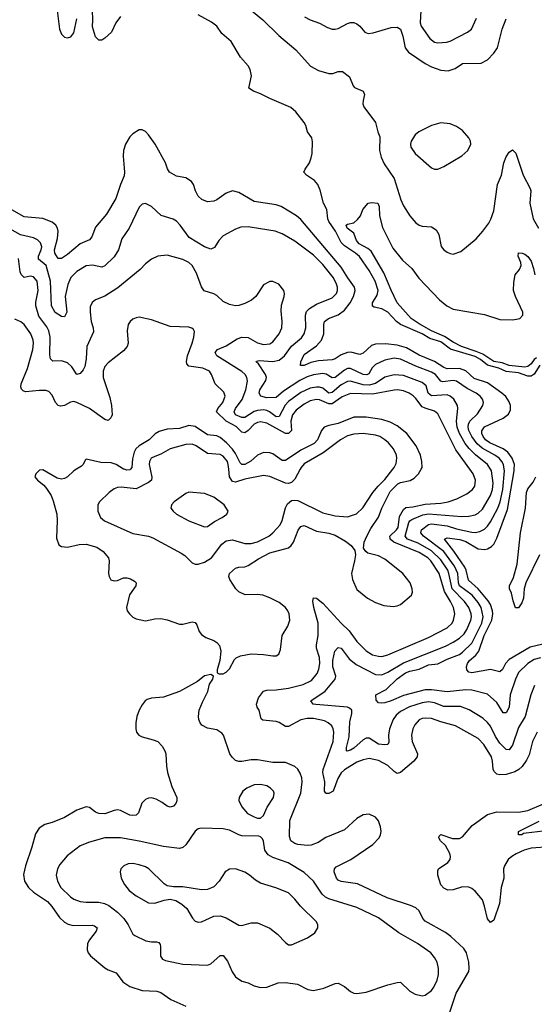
# Model space of a CAD drawing. Header units: inches. Extents: x 1834610 to 2027685, y 642842 to 774116.
# Tile 365 of 632: x 1961362 to 1964671, y 706559 to 712891. Entities that reach past the tile are written whole.
import ezdxf

# ---------------------------------------------------------------- set-up
doc = ezdxf.new("R2010")
doc.units = ezdxf.units.IN
doc.header["$MEASUREMENT"] = 0
doc.layers.add('B9760', color=7, linetype='Continuous')
doc.layers.add('B9761', color=7, linetype='Continuous')

msp = doc.modelspace()

# ---------------------------------------------------------------- linework, layer by layer
at = {"layer": 'B9760', "color": 5}
for points, elevation in [([(1961727.8, 710000), (1961710, 709988.9), (1961670, 709950.8), (1961650, 709939.8), (1961630, 709936.8), (1961602.4, 709942.4), (1961510, 709996), (1961490, 709994), (1961466, 709970), (1961458.8, 709950), (1961476, 709930), (1961517.3, 709897.3), (1961535.1, 709875.1), (1961564.2, 709830), (1961576.7, 709796.7), (1961600.9, 709710), (1961603.1, 709670), (1961597.6, 709557.6), (1961613, 709513), (1961630, 709502), (1961670, 709499.5), (1961744.9, 709515.1), (1961790, 709517.2), (1961858.2, 709498.2), (1961897.6, 709470), (1961932, 709430), (1961937, 709410), (1961933, 709330), (1961936.3, 709310), (1961948.5, 709288.5), (1961970, 709282), (1961990, 709284.9), (1962030, 709300.5), (1962050, 709300.5), (1962074.2, 709294.2), (1962100.5, 709280.5), (1962110.8, 709270), (1962107.7, 709250), (1962068.4, 709191.6), (1962049.1, 709110), (1962053.4, 709090), (1962067.4, 709070), (1962090, 709048.9), (1962110, 709037.4), (1962170, 709024), (1962230, 709037.3), (1962270, 709039.7), (1962310, 709032.2), (1962390, 709003.6), (1962410, 709002.7), (1962470, 709018), (1962490, 709014.8), (1962499.9, 708999.9), (1962516, 708956), (1962530, 708938), (1962558.3, 708918.3), (1962610, 708899.3), (1962630, 708885.5), (1962646, 708866), (1962654.4, 708830), (1962648.5, 708770), (1962630.8, 708710.8), (1962631, 708691), (1962645.2, 708685.2), (1962670, 708685.3), (1962690, 708694.4), (1962710, 708717.1), (1962742.9, 708777.1), (1962752.9, 708787.1), (1962780.6, 708799.4), (1962850, 708811.8), (1962930, 708809.5), (1962990, 708800.2), (1963010, 708800.8), (1963027.3, 708810), (1963039.3, 708840.7), (1963050.6, 708930), (1963086.3, 708990), (1963098.4, 709030), (1963095, 709070), (1963086, 709090), (1963070, 709111.4), (1963030, 709142.3), (1962970, 709173.5), (1962924.5, 709190), (1962890, 709195), (1962812.7, 709192.7), (1962771, 709211), (1962751.6, 709231.6), (1962713.6, 709290), (1962706.2, 709310), (1962710.9, 709330), (1962750, 709364.7), (1962770, 709370.2), (1962810, 709372), (1962830, 709380.6), (1962896.4, 709423.6), (1962970, 709461.6), (1963090, 709495.5), (1963108.2, 709510), (1963122.3, 709530), (1963152.7, 709607.3), (1963170, 709632.4), (1963190, 709638.9), (1963270, 709601.6), (1963350, 709588.4), (1963390, 709576), (1963457.5, 709537.5), (1963494.3, 709510), (1963516.5, 709476.5), (1963520.3, 709450), (1963515.2, 709410), (1963495.5, 709330), (1963502.8, 709290), (1963530, 709225.7), (1963597.6, 709170), (1963650, 709143.6), (1963703.7, 709123.7), (1963762.4, 709117.6), (1963790, 709120.8), (1963810, 709129.1), (1963880.4, 709190), (1963887.2, 709210), (1963886.4, 709230), (1963873.5, 709270), (1963826.2, 709330), (1963710, 709421.6), (1963670, 709442.3), (1963601.1, 709461.1), (1963586.9, 709470), (1963573.1, 709493.1), (1963577.5, 709530), (1963594.9, 709570), (1963620.7, 709619.3), (1963670, 709692.3), (1963691.1, 709750), (1963743.2, 709856.8), (1963794.1, 709905.9), (1963810, 709913.7), (1963871.9, 709928.1), (1963897.5, 709942.5), (1963927, 709970), (1963944.1, 710000)], 420), ([(1962200.3, 710000), (1962212.1, 709947.9), (1962209.3, 709930), (1962190, 709913.7), (1962110, 709874.5), (1962015.1, 709884.9), (1961990, 709881.4), (1961970, 709873.1), (1961937.4, 709850), (1961875.6, 709790), (1961864.9, 709770), (1961864.4, 709730), (1961880.9, 709690), (1961907.6, 709667.6), (1962090, 709586.5), (1962190, 709570.2), (1962218.7, 709558.7), (1962400.8, 709460.8), (1962424.1, 709444.1), (1962470, 709397.6), (1962490, 709390.3), (1962510, 709390.3), (1962550, 709403.1), (1962594.7, 709430), (1962662.4, 709517.6), (1962690, 709539.8), (1962730, 709545.1), (1962810, 709521.9), (1962850, 709522.7), (1962890, 709534), (1962964.4, 709570), (1962990, 709590.2), (1963037.7, 709642.3), (1963050.4, 709669.6), (1963070, 709752.2), (1963083.5, 709776.5), (1963110, 709798.5), (1963130, 709801.8), (1963150, 709798.6), (1963310, 709720.5), (1963390, 709701.2), (1963470, 709693.7), (1963527.1, 709712.8), (1963568.3, 709751.7), (1963633.3, 709850), (1963666, 709890), (1963710, 709933.2), (1963761.1, 710000)], 440), ([(1962073.8, 710000), (1962070, 709995.9), (1962050, 709994.6), (1962033, 710000)], 420), ([(1963165.4, 710000), (1963130, 709935.4), (1963110, 709915.4), (1963090, 709908.3), (1963070, 709910.9), (1962970, 709952.7), (1962930, 709959.8), (1962810, 709936.2), (1962750, 709917.2), (1962730, 709921.1), (1962710.3, 709950.3), (1962706, 710000)], 440), ([(1964688.7, 708310), (1964659.1, 708250), (1964637.3, 708162.7), (1964621.7, 708130), (1964592.5, 708087.5), (1964571.7, 708068.3), (1964545.7, 708054.3), (1964490, 708037.7), (1964450, 708034), (1964430, 708039.9), (1964414.1, 708054.1), (1964406.6, 708070), (1964402.9, 708122.9), (1964395.4, 708150), (1964345.7, 708230), (1964310, 708269), (1964165.1, 708350), (1964070, 708374.7), (1964010, 708396.5), (1963970, 708400.2), (1963950, 708396.5), (1963930, 708387.6), (1963903.5, 708356.5), (1963890.2, 708330), (1963881.5, 708290), (1963886.2, 708250), (1963920.2, 708170), (1963917.2, 708150), (1963896.4, 708123.6), (1963810.3, 708050), (1963790, 708044.2), (1963770, 708055.5), (1963730, 708094.5), (1963670, 708126.5), (1963610, 708139.2), (1963570, 708131.9), (1963530, 708116.1), (1963450, 708067.8), (1963430, 708046.9), (1963408.1, 708011.9), (1963377.6, 707930), (1963350, 707914.8), (1963335, 707915.1), (1963330, 707916), (1963322.3, 707930), (1963323.7, 707990), (1963310.9, 708050), (1963312.2, 708070), (1963376.6, 708250), (1963381.1, 708310), (1963378.1, 708330), (1963368.9, 708350), (1963345.1, 708370), (1963321.4, 708381.4), (1963250, 708396.3), (1963210, 708396.1), (1963170, 708388.8), (1963090, 708345), (1963070, 708346), (1963031.3, 708371.3), (1963010, 708378), (1962925.7, 708385.7), (1962914.2, 708394.2), (1962902.7, 708450), (1962889.8, 708470), (1962884.8, 708490), (1962897.3, 708530), (1962930, 708573.7), (1962950, 708579.1), (1963010, 708581.2), (1963090, 708591.4), (1963185.3, 708614.7), (1963238, 708642), (1963274.2, 708685.8), (1963285.6, 708714.4), (1963291.4, 708750), (1963289.5, 708790), (1963270.9, 708850), (1963269.9, 708869.9), (1963281.2, 708930), (1963281.8, 709010), (1963253.4, 709110), (1963247.5, 709152.5), (1963250, 709172), (1963270, 709170.4), (1963310, 709139.3), (1963429.1, 709009.1), (1963481.1, 708961.1), (1963530, 708892.7), (1963590, 708832.3), (1963630, 708807.2), (1963670, 708796.8), (1963690, 708795.1), (1963730, 708806.9), (1963990, 708916.9), (1964110, 708980.1), (1964142.2, 709010), (1964151.8, 709030), (1964158.8, 709070), (1964150.4, 709110), (1964132, 709150), (1964093, 709213), (1964060.1, 709330), (1964005.3, 709410), (1963985.6, 709430), (1963930, 709463.5), (1963766.9, 709530), (1963743.7, 709550), (1963743.2, 709556.8), (1963742.4, 709570), (1963785.7, 709610), (1963794.8, 709625.2), (1963804.2, 709695.8), (1963830, 709741.7), (1963845.2, 709754.8), (1963890, 709758.2), (1963970, 709774.9), (1964070, 709781.9), (1964116.3, 709790), (1964172.6, 709810), (1964237.9, 709842.1), (1964274.2, 709870), (1964287.8, 709890), (1964292.2, 709930), (1964278.6, 709970), (1964256.8, 710000)], 380), ([(1964673, 708610), (1964648.4, 708550), (1964612.4, 708410), (1964570, 708339.2), (1964530, 708226.3), (1964510, 708194.8), (1964490, 708198.4), (1964450, 708238.7), (1964421.2, 708281.2), (1964390, 708347.9), (1964370, 708371.6), (1964338.9, 708398.9), (1964252.7, 708452.7), (1964195.2, 708475.2), (1964090, 708474.4), (1964030, 708497.3), (1963990, 708504), (1963950, 708497.9), (1963867.6, 708472.4), (1963810, 708441.6), (1963781.7, 708418.3), (1963762.5, 708390), (1963739.5, 708330), (1963732.7, 708290), (1963735.2, 708244.8), (1963729.1, 708230.9), (1963710, 708226.9), (1963670, 708233), (1963610, 708270.7), (1963590, 708269.8), (1963570, 708259.8), (1963510, 708206.9), (1963490, 708193.6), (1963466.3, 708186.3), (1963462.4, 708190), (1963462.6, 708210), (1963481.3, 708278.7), (1963483.7, 708376.3), (1963498.2, 708430), (1963497.4, 708450), (1963483.5, 708463.5), (1963468.7, 708470), (1963266.1, 708486.1), (1963249.5, 708490), (1963234, 708510), (1963326.7, 708573.3), (1963390.8, 708650), (1963394, 708670), (1963376.4, 708730), (1963374.6, 708770), (1963388.5, 708830), (1963406, 708850), (1963410, 708853.8), (1963430, 708849), (1963480.1, 708780.1), (1963524.7, 708744.7), (1963650, 708680.7), (1963690, 708677.4), (1963730, 708695.3), (1963830, 708754.9), (1964098.8, 708861.2), (1964150, 708888.5), (1964190, 708913.5), (1964218.9, 708941.1), (1964237.4, 708970), (1964261.7, 709030), (1964266.8, 709050), (1964265.9, 709070), (1964249, 709110), (1964222.3, 709150), (1964143.5, 709230), (1964121.8, 709330), (1964113.9, 709350), (1964070, 709418.1), (1964010, 709474.4), (1963923.6, 709523.6), (1963855.9, 709550), (1963841.1, 709570), (1963863.7, 709656.3), (1963871.4, 709668.6), (1963884, 709676), (1963953.2, 709706.8), (1963990, 709714), (1964204.3, 709695.7), (1964250, 709698), (1964290, 709706.6), (1964310, 709717.7), (1964336.9, 709743.1), (1964390, 709830.2), (1964401.9, 709870), (1964406.3, 709910), (1964395.5, 709990), (1964388.9, 710000)], 360), ([(1964710, 708787.7), (1964670, 708775.8), (1964630.2, 708750), (1964570, 708693.2), (1964549, 708650), (1964516.1, 708550), (1964510.1, 708470), (1964490, 708432.6), (1964470, 708434.3), (1964430, 708499.3), (1964370, 708552.9), (1964270, 708578.6), (1964230, 708581), (1964110, 708569), (1964010, 708581), (1963970, 708581), (1963830, 708544.6), (1963750.3, 708510), (1963710, 708498), (1963690, 708494.8), (1963670, 708497.6), (1963654.7, 708514.7), (1963652, 708550), (1963717.4, 708582.6), (1963788.3, 708651.7), (1963842.2, 708690), (1963870, 708701.2), (1963930, 708714.8), (1963990, 708741.6), (1964051.3, 708748.7), (1964110, 708779.4), (1964190, 708809.6), (1964210, 708823.8), (1964270, 708880.4), (1964332.8, 709010), (1964341.7, 709050), (1964329.6, 709110), (1964310, 709143.7), (1964270.4, 709190.4), (1964189.1, 709250), (1964183.3, 709270), (1964179.1, 709330), (1964157.6, 709377.6), (1964088.2, 709470), (1963959, 709570), (1963941.6, 709590), (1963945.3, 709610), (1963990, 709644), (1964010, 709648.1), (1964110, 709636.1), (1964170, 709616.5), (1964270, 709596.1), (1964290, 709593.9), (1964321.3, 709598.7), (1964350, 709614), (1964370, 709634.3), (1964390, 709662.7), (1964436.6, 709750), (1964450.4, 709789.6), (1964467.4, 709870), (1964479, 709990), (1964477.4, 710000)], 340), ([(1964724.7, 708875.3), (1964643.7, 708856.3), (1964510, 708776.7), (1964486.6, 708750), (1964467.1, 708712.9), (1964450, 708697.5), (1964390, 708713), (1964270, 708691.6), (1964250, 708695.7), (1964236.8, 708710), (1964234.3, 708730), (1964240.5, 708750), (1964254.1, 708770), (1964295, 708805), (1964313.6, 708830), (1964349, 708930), (1964398.1, 709030), (1964404.6, 709070), (1964402.7, 709090), (1964388.6, 709130), (1964373.9, 709153.9), (1964309.9, 709230), (1964247, 709287), (1964233.7, 709350), (1964225, 709370), (1964153.1, 709473.1), (1964092.4, 709550), (1964110, 709559.8), (1964191.3, 709548.7), (1964230, 709534.8), (1964310, 709488.7), (1964350, 709483.6), (1964370, 709487.1), (1964396.6, 709503.4), (1964410, 709517.8), (1964430, 709556.1), (1964499.2, 709740.8), (1964540.9, 709990), (1964541.3, 710000)], 320), ([(1964704.3, 709450), (1964616.1, 709270), (1964605.1, 709230), (1964600.3, 709170), (1964590, 709141.2), (1964570, 709109.2), (1964550, 709109), (1964534, 709154), (1964523.6, 709203.6), (1964510.7, 709230), (1964512.3, 709250), (1964537, 709303), (1964560.5, 709390), (1964581.1, 709590), (1964613.5, 709750), (1964619.7, 709850), (1964630, 709873.6), (1964662.6, 709917.4), (1964680.2, 709950)], 280), ([(1964123.8, 706496.2), (1964169.4, 706630), (1964249, 706770), (1964253, 706790), (1964249.9, 706829.8), (1964235.3, 706890), (1964217.4, 706917.4), (1964134.6, 706994.6), (1964100.6, 707020.6), (1963970, 707093.6), (1963954.7, 707110), (1963930, 707159.7), (1963910, 707179.8), (1963875.6, 707195.6), (1963724, 707244), (1963533, 707333), (1963429.3, 707349.3), (1963410, 707358), (1963399.3, 707370), (1963383.5, 707410), (1963385.3, 707430), (1963396.5, 707443.5), (1963491, 707490), (1963633, 707587), (1963673.7, 707630), (1963682.7, 707650), (1963685.3, 707670), (1963680.9, 707700.9), (1963670, 707738), (1963650, 707763.5), (1963610, 707780.9), (1963570, 707776.8), (1963530, 707753.3), (1963450, 707680.3), (1963330, 707630.8), (1963280.5, 707599.5), (1963236.5, 707583.5), (1963210, 707580.2), (1963150, 707587.4), (1963130, 707592.7), (1963104.7, 707610), (1963097.3, 707637.3), (1963098.2, 707741.8), (1963170, 707916.4), (1963178.5, 707990), (1963176.2, 708016.2), (1963165.6, 708045.6), (1963150, 708070.8), (1963130, 708089), (1963070, 708113.4), (1962990, 708114.5), (1962890, 708131.1), (1962850, 708131.6), (1962790, 708119.7), (1962770, 708119.6), (1962750, 708126.6), (1962727.7, 708147.7), (1962713.5, 708170), (1962671.3, 708290), (1962662.2, 708302.2), (1962630, 708324), (1962570, 708335.6), (1962533.6, 708353.6), (1962521.6, 708370), (1962514.8, 708390), (1962512.2, 708410), (1962516.8, 708450), (1962537.1, 708502.9), (1962571.7, 708570), (1962582.9, 708617.1), (1962602.7, 708650), (1962608.7, 708670), (1962590, 708679.3), (1962550, 708671.3), (1962504.6, 708635.4), (1962390, 708569.7), (1962286.3, 708533.7), (1962210, 708527.6), (1962181.4, 708518.6), (1962168.8, 708510), (1962150, 708484.5), (1962130.2, 708449.8), (1962115.6, 708410), (1962107.8, 708370), (1962107.6, 708330), (1962113.7, 708310), (1962128.4, 708290), (1962150, 708278.9), (1962220.8, 708260.8), (1962249.1, 708249.1), (1962278.2, 708218.2), (1962295.3, 708190), (1962302, 708170), (1962304.9, 708090), (1962312.3, 708050), (1962340, 707960), (1962371.7, 707890), (1962372.2, 707867.8), (1962366.8, 707850), (1962350, 707833.2), (1962330, 707827), (1962310, 707832.3), (1962277.2, 707857.3), (1962238.8, 707878.8), (1962210, 707886), (1962190, 707885.6), (1962170, 707876.2), (1962148.2, 707851.8), (1962126.4, 707790), (1962110, 707776.3), (1962090, 707772.3), (1962070, 707776.1), (1962010, 707805), (1961990, 707808.9), (1961970, 707806.5), (1961910, 707785), (1961870, 707785.8), (1961850, 707794.5), (1961810, 707824.7), (1961790, 707828.3), (1961730, 707807.1), (1961650, 707760.4), (1961570, 707728.2), (1961523.8, 707716.2), (1961487.7, 707692.3), (1961464.1, 707655.9), (1961440.7, 707570), (1961399.3, 707450), (1961386.4, 707393.6), (1961392, 707350), (1961418.4, 707310), (1961450, 707281.2), (1961540.1, 707220.1), (1961568.5, 707188.5), (1961616.9, 707116.9), (1961650, 707087.1), (1961674.6, 707074.6), (1961706.4, 707066.4), (1961828.4, 707068.4), (1961843.4, 707063.4), (1961860.3, 707050), (1961853.8, 707030), (1961810, 706974.5), (1961797.8, 706950), (1961796.2, 706910), (1961803.2, 706890), (1961818, 706870), (1961910, 706793.7), (1961930, 706781.1), (1961982.3, 706762.3), (1962024.6, 706704.6), (1962070, 706674), (1962150, 706647.9), (1962244, 706644), (1962270, 706636), (1962333.4, 706590), (1962430, 706548)], 420), ([(1964772.3, 707572.3), (1964650, 707563.1), (1964604.9, 707550), (1964553.5, 707526.5), (1964525.5, 707510), (1964503.6, 707490), (1964479.2, 707450), (1964473.2, 707430), (1964474.2, 707370), (1964458.8, 707310), (1964447.1, 707207.1), (1964410, 707099.3), (1964390, 707086), (1964370, 707109.3), (1964351.5, 707190), (1964336.8, 707230), (1964290, 707285.7), (1964270, 707303.1), (1964250, 707311.8), (1964210, 707314.4), (1964150, 707296.1), (1964113.9, 707293.9), (1964090, 707305.3), (1964070, 707326.6), (1964051.5, 707390), (1964050, 707418), (1964055.1, 707430), (1964115.1, 707470), (1964129.7, 707490), (1964132, 707510), (1964127.2, 707530), (1964099.8, 707579.8), (1964067, 707610), (1964056, 707630), (1964060.1, 707639.9), (1964070, 707650.4), (1964145.4, 707625.4), (1964190, 707625.4), (1964210, 707635.2), (1964271.4, 707708.6), (1964370, 707780.7), (1964430, 707796.1), (1964570, 707795.3), (1964630, 707805.3), (1964730, 707848.8)], 380), ([(1964727.3, 707672.7), (1964619.5, 707660.5), (1964602.4, 707657.6), (1964589.7, 707649.7), (1964568.7, 707650), (1964569, 707670), (1964702.9, 707737.1)], 360)]:
    msp.add_lwpolyline(points, dxfattribs=dict(at, elevation=elevation))
for points, elevation in [([(1962450, 709851.5), (1962430, 709843.6), (1962354.8, 709790), (1962337.3, 709770), (1962334, 709750), (1962347.7, 709730), (1962370.7, 709710), (1962450, 709668.9), (1962550, 709628.8), (1962570, 709632.2), (1962615.5, 709664.5), (1962663.7, 709690), (1962692.7, 709710), (1962702.7, 709730), (1962677, 709770), (1962610, 709821.3), (1962550, 709844.2)], 460), ([(1962910, 707973.1), (1962870, 707971.2), (1962822.8, 707950), (1962796.3, 707930), (1962773.4, 707890), (1962770.6, 707870), (1962790.4, 707830), (1962827.1, 707787.1), (1962870, 707763.7), (1962890, 707756.4), (1962910, 707755.5), (1962930, 707774), (1962952.9, 707827.1), (1962993.3, 707890), (1962997.2, 707917.2), (1962994.5, 707930), (1962975.1, 707950), (1962950, 707963)], 440), ([(1962530, 707691.9), (1962510, 707687.1), (1962490, 707672.8), (1962430, 707584.7), (1962410, 707568.3), (1962390, 707561), (1962286.6, 707573.4), (1962130, 707609.2), (1962011.1, 707628.9), (1961910, 707629.8), (1961810, 707601.5), (1961750, 707578.3), (1961666.4, 707513.6), (1961620.8, 707459.2), (1961606, 707430), (1961597.3, 707390), (1961604.4, 707350), (1961626.7, 707310), (1961687.8, 707250), (1961710, 707234.4), (1961750, 707219.7), (1961790, 707215.4), (1961870, 707215.9), (1961907.3, 707207.3), (1961934.7, 707194.7), (1961990, 707151.1), (1962031.3, 707110), (1962059.7, 707070), (1962090, 707010.4), (1962101.4, 707001.4), (1962172.7, 706967.3), (1962210, 706960.2), (1962241.7, 706961.7), (1962256.7, 706956.7), (1962264.6, 706944.6), (1962266.5, 706930), (1962268.3, 706868.3), (1962279.5, 706850), (1962300, 706840), (1962410, 706817.8), (1962569.7, 706810.3), (1962590, 706818.7), (1962650, 706873.7), (1962670, 706872.4), (1962697, 706837), (1962728.2, 706768.2), (1962750, 706736.4), (1962790, 706708.4), (1962830, 706696.4), (1962870, 706677), (1962910, 706666.7), (1962950, 706670.4), (1963022.8, 706697.2), (1963070, 706700.2), (1963148, 706688), (1963215.4, 706655.4), (1963250, 706647.2), (1963318, 706662), (1963390, 706693.7), (1963410, 706695.3), (1963450, 706674), (1963490, 706642.3), (1963510, 706631.7), (1963530, 706629.1), (1963590, 706636.9), (1963730, 706684.6), (1963790, 706700.4), (1963810, 706701.6), (1963870, 706644.4), (1963904.8, 706624.8), (1963950, 706614.4), (1963970, 706618.4), (1964010, 706648.4), (1964025.1, 706670), (1964045.7, 706714.3), (1964054.5, 706750), (1964054.7, 706790), (1964046.6, 706830), (1964030, 706860.7), (1964004.7, 706890), (1963920.5, 706950), (1963799.2, 707019.2), (1963670, 707116.1), (1963530, 707182.2), (1963350, 707237), (1963327.8, 707247.8), (1963307, 707267), (1963250, 707352), (1963190, 707406.8), (1963088.6, 707468.6), (1962990, 707503.2), (1962959.6, 707519.6), (1962938, 707550), (1962928.7, 707608.7), (1962922.2, 707622.3), (1962910, 707637), (1962900.5, 707640.5), (1962790, 707643.5), (1962770, 707648.7), (1962710, 707678.3), (1962670, 707688.6)], 440), ([(1962090, 707464.4), (1962058.3, 707461.7), (1962030.7, 707450), (1962013, 707430), (1962008.2, 707410), (1962015.3, 707370), (1962035.6, 707330), (1962066.3, 707290), (1962110, 707256.5), (1962190, 707212), (1962230, 707208.7), (1962290, 707228.4), (1962330, 707236.3), (1962366.4, 707226.4), (1962404.2, 707204.2), (1962435.6, 707175.6), (1962472.2, 707112.2), (1962490, 707094), (1962508.4, 707088.4), (1962530, 707090.4), (1962610, 707125.7), (1962650, 707128.9), (1962690, 707114.3), (1962770, 707069), (1962790, 707066.3), (1962850, 707083.2), (1962890, 707082.6), (1962969.5, 707049.5), (1963018.7, 707010), (1963070, 706956.4), (1963090, 706941.6), (1963110, 706941.6), (1963212.5, 706987.5), (1963260.5, 707019.5), (1963279.5, 707050), (1963279.5, 707070), (1963269.6, 707090), (1963168.2, 707190), (1963130, 707236.3), (1963090, 707275.1), (1963008.8, 707308.8), (1962910, 707338.5), (1962877.2, 707357.2), (1962839.7, 707390), (1962810, 707408.6), (1962750.4, 707429.6), (1962710, 707427.8), (1962682.4, 707410), (1962644.6, 707350), (1962610, 707314), (1962570, 707297.8), (1962530, 707294.4), (1962410, 707314.8), (1962350, 707313.6), (1962310, 707322), (1962290, 707334), (1962191.2, 707430), (1962170, 707443.1), (1962130, 707456.4)], 460)]:
    msp.add_lwpolyline(points, close=True, dxfattribs=dict(at, elevation=elevation))
at = {"layer": 'B9761', "color": 5}
for points, elevation in [([(1961601.9, 712950), (1961618.5, 712830), (1961630, 712796.5), (1961650, 712779.1), (1961670, 712774.2), (1961690, 712779.7), (1961710, 712806), (1961730, 712897.1)], 320), ([(1962009.4, 712910.6), (1961980.9, 712870), (1961952.7, 712810), (1961910, 712772.7), (1961890, 712759), (1961870, 712758), (1961850, 712779.5), (1961830, 712845.2), (1961833, 712890), (1961829.6, 712950)], 280), ([(1964706.3, 710670), (1964669.5, 710610.5), (1964650, 710599), (1964630, 710599.1), (1964570, 710620.7), (1964490, 710628), (1964443.2, 710650), (1964370, 710668), (1964325.5, 710705.5), (1964290, 710724.9), (1964131.7, 710771.7), (1964070, 710819.2), (1964000.1, 710840.1), (1963950, 710870.4), (1963811.1, 710931.1), (1963785.5, 710950), (1963729.1, 711010), (1963690, 711030.9), (1963642.1, 711042.1), (1963629.4, 711049.4), (1963631.1, 711070), (1963660.2, 711119.8), (1963667.2, 711150), (1963647.9, 711210), (1963610, 711277.4), (1963547.8, 711367.8), (1963521.8, 711390), (1963450, 711436.6), (1963430, 711457.1), (1963393, 711530), (1963350, 711591.9), (1963343.2, 711610), (1963336.7, 711670), (1963316.1, 711710), (1963293.8, 711793.8), (1963279, 711830), (1963257.4, 711857.4), (1963205.7, 711890), (1963189.8, 711910), (1963197.6, 711930), (1963225, 711970), (1963237.1, 712002.9), (1963242.3, 712030), (1963244.9, 712104.9), (1963239.7, 712130), (1963212.1, 712170), (1963201.9, 712210), (1963190.8, 712230), (1963137.2, 712297.2), (1963105.7, 712325.7), (1962970, 712383.4), (1962910, 712414.1), (1962864.2, 712430), (1962834.3, 712450), (1962852.1, 712530), (1962844.8, 712570), (1962830, 712594.8), (1962781.6, 712650), (1962722.2, 712750), (1962662.3, 712802.3), (1962629.8, 712850), (1962595.5, 712875.5), (1962510, 712921.2)], 280), ([(1962828.4, 712970), (1962924.5, 712890), (1963027.9, 712787.9), (1963136.4, 712696.4), (1963231.3, 712591.3), (1963284, 712564), (1963350, 712544), (1963374.7, 712545.3), (1963410, 712557.6), (1963436.6, 712556.6), (1963483.5, 712523.5), (1963506.2, 712466.2), (1963515.3, 712455.3), (1963570.4, 712430), (1963579.6, 712410), (1963570.2, 712370), (1963569.3, 712350), (1963574.8, 712330), (1963650.1, 712230.1), (1963663.9, 712170), (1963676.9, 712136.9), (1963675.6, 712050), (1963685.7, 712005.7), (1963704.6, 711964.6), (1963769, 711869), (1963812.4, 711732.4), (1963830, 711692.6), (1963870, 711630.2), (1963910, 711583.7), (1963930, 711568.7), (1963950, 711562.6), (1964010, 711558), (1964039.7, 711539.7), (1964056.5, 711510), (1964073, 711433), (1964090, 711410.4), (1964110, 711395.3), (1964130, 711386.4), (1964150, 711383.8), (1964199.3, 711400.7), (1964297.5, 711482.5), (1964340.7, 711530), (1964377.8, 711582.2), (1964392.2, 711607.8), (1964410, 711662), (1964433.5, 711830), (1964459.1, 711890), (1964474.2, 711970), (1964490, 712008.9), (1964510, 712039), (1964530, 712054), (1964552.4, 712032.4), (1964599.5, 711890), (1964644.4, 711804.4), (1964647.9, 711790), (1964642.5, 711710), (1964664.4, 711610), (1964697.6, 711550)], 280), ([(1963940.9, 712950), (1963937.5, 712870), (1963943.5, 712850), (1963998.3, 712770), (1964030, 712746.9), (1964050, 712742.4), (1964105.4, 712745.4), (1964130, 712752.4), (1964240.9, 712810), (1964267.3, 712830), (1964299.4, 712900.6)], 340), ([(1963192.2, 712910), (1963230, 712889.2), (1963288.6, 712868.6), (1963340.4, 712840.4), (1963370, 712830.2), (1963390, 712829.2), (1963410, 712834.2), (1963470, 712866.8), (1963490, 712872.9), (1963510, 712872.1), (1963530, 712864.6), (1963548.2, 712850), (1963580.3, 712810), (1963602.6, 712802.6), (1963635, 712805), (1963750, 712840.5), (1963790, 712842.2), (1963810.2, 712830), (1963825, 712785), (1963840.7, 712710), (1963862.4, 712682.4), (1963970, 712608.4), (1964010, 712586.4), (1964070, 712565.2), (1964117.4, 712562.6), (1964162.9, 712577.1), (1964210, 712607.9), (1964328.2, 712611.8), (1964370, 712632.3), (1964410, 712675.8), (1964433.7, 712710), (1964465.2, 712830), (1964490, 712895.8)], 320), ([(1964541.3, 710000), (1964542.5, 710030), (1964527.9, 710070), (1964501.3, 710110), (1964471, 710131), (1964385.4, 710170), (1964357.1, 710190), (1964341.5, 710210), (1964333.2, 710230), (1964332.7, 710247.3), (1964350, 710272.5), (1964470, 710327.5), (1964505.7, 710354.3), (1964518.5, 710381.5), (1964518.4, 710410), (1964510, 710433), (1964487.2, 710467.2), (1964462.8, 710490), (1964370, 710554.7), (1964283.1, 710583.1), (1964230, 710633.5), (1964190, 710647.7), (1964110, 710646.2), (1964090, 710653.2), (1964030, 710692.5), (1963930, 710733.8), (1963850, 710781.3), (1963790, 710798.1), (1963713, 710807), (1963650, 710804.7), (1963625, 710795), (1963570, 710746.3), (1963550, 710737.3), (1963492.1, 710752.1), (1963470, 710750.8), (1963430, 710736.1), (1963390, 710709.2), (1963370, 710703), (1963282.2, 710697.8), (1963234, 710686), (1963190, 710666), (1963167.7, 710667.7), (1963169.8, 710690), (1963190, 710737.2), (1963270, 710793.3), (1963302.9, 710830), (1963318.1, 710870), (1963316.5, 710930), (1963321.8, 710950), (1963348, 710970), (1963410, 710992.5), (1963450, 711021.9), (1963487.8, 711070), (1963508.5, 711110), (1963518.5, 711150), (1963514.8, 711170), (1963471.2, 711230), (1963430, 711300.2), (1963170, 711606.5), (1963140.8, 711630), (1963042.6, 711690), (1963010, 711699.5), (1962870, 711720.6), (1962770, 711778.9), (1962730, 711789.8), (1962690, 711776), (1962630, 711731.2), (1962610, 711722.6), (1962570, 711719.7), (1962533.3, 711733.3), (1962510, 711756), (1962493, 711790), (1962480.5, 711830), (1962466.6, 711850), (1962430, 711872.7), (1962370, 711884.5), (1962326, 711910), (1962312.2, 711932.3), (1962300.4, 711970), (1962232.7, 712090), (1962190, 712150.9), (1962170, 712171.9), (1962150, 712182.7), (1962130, 712182), (1962090, 712156.3), (1962070, 712137.6), (1962042.8, 712090), (1962030.4, 712050), (1962027.4, 712012.6), (1962036.4, 711910), (1962034.3, 711885.7), (1962010, 711829.8), (1961979.9, 711740.1), (1961920.8, 711639.2), (1961850, 711556.5), (1961825.2, 711494.8), (1961810, 711474.2), (1961750, 711448.6), (1961670, 711379.9), (1961630, 711354.8), (1961610, 711355.8), (1961587, 711390), (1961585.8, 711410), (1961604, 711484), (1961610.3, 711530), (1961605.6, 711550), (1961594, 711570), (1961570, 711589), (1961510, 711611.4), (1961390, 711622.5), (1961296.6, 711676.6)], 320), ([(1964477.4, 710000), (1964472.8, 710030), (1964462.5, 710050), (1964444.5, 710070), (1964417.5, 710090), (1964335.6, 710135.6), (1964303.8, 710163.9), (1964268.5, 710210), (1964250.6, 710250), (1964246.5, 710270), (1964247.6, 710290), (1964256.5, 710310), (1964304.8, 710355.2), (1964340.6, 710410), (1964344.2, 710430), (1964337.8, 710450), (1964322.3, 710470), (1964296.8, 710490), (1964239.5, 710519.5), (1964170, 710566.1), (1964150, 710570.8), (1964082, 710562), (1964070, 710566.5), (1964034.9, 710610), (1964010, 710624.9), (1963910, 710662.5), (1963810, 710707.7), (1963770, 710714.2), (1963710, 710701.6), (1963650, 710673.6), (1963627.4, 710652.6), (1963606.7, 710613.3), (1963593.6, 710606.4), (1963570, 710609.2), (1963490, 710647.8), (1963470, 710647.3), (1963450, 710637.8), (1963390, 710590.4), (1963370, 710587.6), (1963332, 710612), (1963310, 710616.4), (1963250, 710607.8), (1963210, 710594), (1963162.7, 710570), (1963057.1, 710502.9), (1963010, 710461), (1962950, 710459.9), (1962912.4, 710470), (1962902.4, 710490), (1962906.7, 710510), (1962944.5, 710570), (1962948.2, 710590), (1962941.7, 710610), (1962897.5, 710677.5), (1962882, 710690), (1962884.7, 710695.3), (1962901.1, 710698.9), (1962990, 710693.6), (1963030, 710700.7), (1963065.4, 710730), (1963109, 710791), (1963174.8, 710845.2), (1963190.5, 710870), (1963202, 710910), (1963199, 710990), (1963205.4, 711014.6), (1963225.8, 711034.2), (1963270, 711061.7), (1963370, 711101.5), (1963399.3, 711130), (1963405.7, 711150), (1963405.4, 711170), (1963399.9, 711190), (1963378.8, 711230), (1963310, 711316.8), (1963250, 711376.2), (1963130, 711466), (1963050, 711513.8), (1963004, 711530), (1962910, 711546.2), (1962830, 711557.7), (1962783.8, 711556.2), (1962750, 711544.4), (1962670, 711499.8), (1962642, 711470), (1962614.3, 711425.7), (1962590, 711414.3), (1962550, 711429.8), (1962451.1, 711490), (1962393.3, 711570), (1962370, 711594.5), (1962348.1, 711608.1), (1962272.3, 711632.3), (1962210, 711689.6), (1962170, 711709.6), (1962150, 711705.1), (1962130, 711686), (1962064.9, 711550), (1962018.9, 711481.1), (1961996.9, 711410), (1961970, 711366.3), (1961910, 711306.9), (1961890, 711299.8), (1961830, 711312.5), (1961790, 711306.8), (1961730, 711271.8), (1961690, 711231.9), (1961671.6, 711188.4), (1961653.6, 711110), (1961664.9, 711010), (1961650, 710979.3), (1961630, 710982.4), (1961590, 711007.6), (1961566.8, 711050), (1961560.1, 711210), (1961532.8, 711310), (1961482, 711350), (1961482.9, 711370), (1961500.2, 711410), (1961503.2, 711430), (1961495.7, 711455.7), (1961475.8, 711475.8), (1961450, 711488.5), (1961366.6, 711506.6), (1961264.1, 711564.1)], 340), ([(1964684.7, 710715.3), (1964670, 710705.4), (1964650, 710678.1), (1964630, 710661.1), (1964610, 710656.8), (1964510, 710666), (1964464.6, 710684.6), (1964410, 710693.3), (1964339.3, 710739.3), (1964298, 710758), (1964203.7, 710790), (1964150, 710816.6), (1964094.4, 710854.4), (1964010, 710889.1), (1963930, 710934.8), (1963879.8, 710970), (1963788.4, 711070), (1963749.6, 711150.3), (1963703.2, 711263.2), (1963621.2, 711401.2), (1963599.9, 711419.9), (1963545.6, 711450), (1963527.8, 711470), (1963510, 711517), (1963466.6, 711550), (1963462, 711570), (1963470, 711576), (1963510, 711584.9), (1963534, 711606), (1963552.3, 711630), (1963569.3, 711670.7), (1963602, 711710), (1963624.5, 711715.5), (1963664.7, 711710), (1963674, 711690), (1963674.4, 711630), (1963694.8, 711554.8), (1963762.2, 711422.2), (1963823.4, 711343.4), (1963882.6, 711290), (1963928.9, 711228.9), (1964060.3, 711090), (1964108.9, 711050), (1964150, 711030.2), (1964350, 710995.8), (1964450, 710962.8), (1964530, 710960.2), (1964556.2, 710963.8), (1964578, 710970), (1964597.4, 710990), (1964597.2, 711010), (1964549.8, 711110), (1964537.6, 711150), (1964539.4, 711200.6), (1964547.8, 711250), (1964576.6, 711283.4), (1964586.6, 711310), (1964584.2, 711330), (1964567, 711370), (1964570, 711391.3), (1964592, 711390), (1964610, 711382.8), (1964630, 711367.3), (1964650, 711337.3), (1964666.3, 711290), (1964673.5, 711250)], 260), ([(1964388.9, 710000), (1964369.1, 710030), (1964292.4, 710092.4), (1964252.3, 710132.3), (1964226.4, 710166.4), (1964189.9, 710230), (1964174.5, 710270), (1964169.5, 710310), (1964178.6, 710390), (1964175.9, 710410), (1964153.5, 710450), (1964130.7, 710470.7), (1964110, 710477.5), (1964010, 710472.1), (1963989.3, 710489.3), (1963975.5, 710535.5), (1963950, 710558.1), (1963830, 710602.4), (1963770, 710607.8), (1963710, 710592.5), (1963649.8, 710550.2), (1963610, 710539.8), (1963570, 710542.4), (1963490, 710565.6), (1963470, 710563.9), (1963430, 710541.8), (1963370, 710492.3), (1963350, 710489.5), (1963310, 710520.6), (1963290, 710526.7), (1963270, 710528.4), (1963230, 710522.1), (1963170, 710493.5), (1963090, 710435.9), (1963069.2, 710410.8), (1963030, 710339.5), (1963010, 710337.2), (1962968.9, 710368.9), (1962950, 710378.2), (1962930, 710381), (1962890, 710378.2), (1962870, 710371.2), (1962810, 710333.2), (1962790, 710333.1), (1962750, 710349.3), (1962740.2, 710370), (1962749.9, 710390), (1962792.1, 710447.9), (1962815.6, 710510), (1962827.2, 710567.2), (1962823, 710590), (1962811.9, 710610), (1962790, 710628.3), (1962629.7, 710730), (1962618, 710750), (1962634.5, 710770), (1962690, 710792.7), (1962761.1, 710838.9), (1962790, 710849), (1962830, 710846.2), (1962890, 710812.7), (1962930, 710801.7), (1962970, 710806.7), (1962990, 710819.6), (1963030.9, 710870), (1963047.4, 710910), (1963048.8, 710950), (1963042.2, 711017.8), (1963046.1, 711053.9), (1963062, 711110), (1963063.7, 711130), (1963059.3, 711150), (1963029, 711190), (1962990, 711206.6), (1962970, 711206.6), (1962930, 711185.2), (1962880.7, 711110), (1962852.8, 711087.2), (1962810, 711065.6), (1962770, 711053), (1962750, 711051.3), (1962710, 711059.7), (1962670, 711078.9), (1962630, 711116.9), (1962610, 711128.3), (1962547.2, 711147.2), (1962530, 711172.7), (1962499.6, 711259.6), (1962470.8, 711310), (1962450, 711328.9), (1962410, 711347.6), (1962310, 711375.6), (1962250, 711370.9), (1962210, 711351.1), (1962170, 711321.3), (1962136, 711284), (1961993.8, 711166.2), (1961910, 711113.3), (1961850, 711089.7), (1961828.2, 711071.8), (1961815.6, 711044.4), (1961814.2, 711010), (1961821, 710950), (1961833.4, 710910), (1961836.3, 710883.7), (1961793.7, 710790), (1961789.4, 710710), (1961780, 710660), (1961770, 710638.7), (1961750, 710616.2), (1961730, 710609.6), (1961697.3, 710657.3), (1961670, 710684.8), (1961630, 710696.5), (1961574.7, 710694.7), (1961559.8, 710710), (1961556.1, 710736.1), (1961556.9, 710850), (1961549.5, 710889.5), (1961536.1, 710916.1), (1961484.6, 710984.6), (1961464.7, 711050), (1961465.6, 711074.4), (1961481.3, 711150), (1961473.2, 711210), (1961450, 711236.8), (1961430, 711240.3), (1961390, 711231.8), (1961371.9, 711251.9), (1961365.5, 711270), (1961354.8, 711354.8)], 360), ([(1964256.8, 710000), (1964165.4, 710125.4), (1964050, 710355.5), (1964030, 710373.9), (1963970, 710391.6), (1963950, 710401.7), (1963910, 710455.2), (1963892.2, 710472.2), (1963866.4, 710490), (1963830, 710505), (1963790.3, 710510.3), (1963770, 710508.5), (1963630, 710482.9), (1963490, 710486.5), (1963435.3, 710464.7), (1963370, 710420.6), (1963350, 710419.9), (1963290, 710446.5), (1963270, 710448.4), (1963230, 710439.3), (1963190, 710418.4), (1963140.1, 710379.9), (1963116.9, 710350), (1963104.4, 710310), (1963110.1, 710250), (1963090, 710230.5), (1963070, 710229.9), (1962950, 710296.2), (1962910, 710304), (1962890, 710300.4), (1962870, 710289), (1962830, 710248.6), (1962810, 710234.7), (1962790, 710239), (1962753.7, 710273.7), (1962690.3, 710310), (1962628, 710370), (1962634.9, 710390), (1962667.9, 710430), (1962682.3, 710470), (1962674.4, 710494.4), (1962618.7, 710550), (1962594.6, 710610), (1962581.8, 710630), (1962539.5, 710650), (1962450, 710662.3), (1962436.9, 710676.9), (1962433.6, 710693.6), (1962440.5, 710730), (1962471.7, 710810), (1962482.6, 710850), (1962485.4, 710885.4), (1962478.6, 710898.6), (1962467.8, 710907.8), (1962450, 710913), (1962330, 710917.7), (1962210, 710959.8), (1962130, 710976.9), (1962110, 710974.3), (1962090, 710964.2), (1962072.7, 710950), (1962060.3, 710930), (1962053.7, 710890), (1962059.5, 710810), (1962053.4, 710790), (1962030, 710762), (1961930, 710684.4), (1961910, 710659.7), (1961897.8, 710630), (1961898, 710590), (1961941.2, 710461.2), (1961951.9, 710410), (1961957.1, 710350), (1961948.7, 710330), (1961930, 710314), (1961910, 710320.3), (1961810.3, 710390.3), (1961730, 710429.9), (1961710, 710435), (1961688.6, 710431.4), (1961650, 710408.9), (1961624.7, 710404.7), (1961609.9, 710409.9), (1961592.1, 710430), (1961570, 710475.6), (1961550, 710498.9), (1961530, 710505.7), (1961490, 710507), (1961398.6, 710498.6), (1961383.5, 710503.5), (1961373.7, 710513.7), (1961368.6, 710530), (1961370.9, 710550), (1961412.9, 710647.1), (1961446.3, 710770), (1961450.6, 710810), (1961448.2, 710830), (1961432.5, 710870), (1961390, 710931.1), (1961370, 710948.3), (1961330, 710964.2)], 380), ([(1963944.1, 710000), (1963949.8, 710010), (1963948.3, 710050), (1963939.5, 710090), (1963911.2, 710150), (1963851.5, 710230), (1963790, 710278.4), (1963743.5, 710303.5), (1963690, 710319.9), (1963590, 710335.7), (1963510, 710334), (1963410, 710293.7), (1963350, 710281.7), (1963320.2, 710270), (1963302.1, 710250), (1963275.9, 710190), (1963254.6, 710165.4), (1963170, 710122.7), (1963070, 710056.2), (1963050, 710056.6), (1962990, 710098.1), (1962970, 710106.3), (1962930, 710107.9), (1962890, 710089.9), (1962848, 710052), (1962810, 710030.9), (1962790, 710031), (1962780.1, 710040.1), (1962750, 710101.2), (1962730, 710129.9), (1962691.3, 710170), (1962650, 710203.2), (1962630, 710214.3), (1962570, 710222), (1962490, 710274.3), (1962450, 710280.2), (1962390, 710262), (1962310, 710258.2), (1962258.3, 710241.7), (1962232.6, 710227.4), (1962193.4, 710190), (1962129.4, 710150.6), (1962108.8, 710131.2), (1962098.7, 710110), (1962087.3, 710067.3), (1962083, 710010), (1962073.8, 710000)], 420), ([(1963761.1, 710000), (1963768.8, 710010), (1963782.2, 710037.8), (1963786.3, 710070), (1963783.7, 710090), (1963764.8, 710130), (1963732.5, 710170), (1963710, 710189.8), (1963677.4, 710210), (1963650, 710219.6), (1963570, 710229.9), (1963510, 710225), (1963470, 710214.3), (1963424.7, 710190), (1963313.9, 710106.1), (1963190, 710034.3), (1963170.9, 710010), (1963165.4, 710000)], 440), ([(1962706, 710000), (1962703.4, 710030), (1962697.6, 710050), (1962670, 710083.9), (1962650, 710094.2), (1962570, 710100.9), (1962496.8, 710150), (1962470, 710160.6), (1962430, 710158.3), (1962330, 710131.1), (1962270, 710096.3), (1962230, 710082.8), (1962208, 710070), (1962196.2, 710050), (1962193.5, 710030), (1962200.3, 710000)], 440), ([(1962033, 710000), (1962030, 710000.9), (1961982, 710030), (1961950, 710041.6), (1961883.5, 710043.5), (1961790, 710064), (1961782, 710058), (1961770.5, 710030), (1961759.9, 710020.1), (1961727.8, 710000)], 420)]:
    msp.add_lwpolyline(points, dxfattribs=dict(at, elevation=elevation))
at = {"layer": 'B9761', "color": 5, "elevation": 320}
msp.add_lwpolyline([(1964070, 712228.2), (1964010, 712211.2), (1963928.7, 712170), (1963905.3, 712150), (1963879.1, 712110), (1963874.7, 712090), (1963877.6, 712070), (1963905.8, 712030), (1964010, 711938.9), (1964030, 711930.3), (1964050, 711929), (1964090, 711945.8), (1964205.6, 712014.4), (1964242.7, 712050), (1964261.8, 712090), (1964260.3, 712110), (1964250.8, 712130), (1964210, 712178), (1964170, 712204.4), (1964130, 712221.1)], close=True, dxfattribs=at)

doc.saveas('drawing.dxf')
